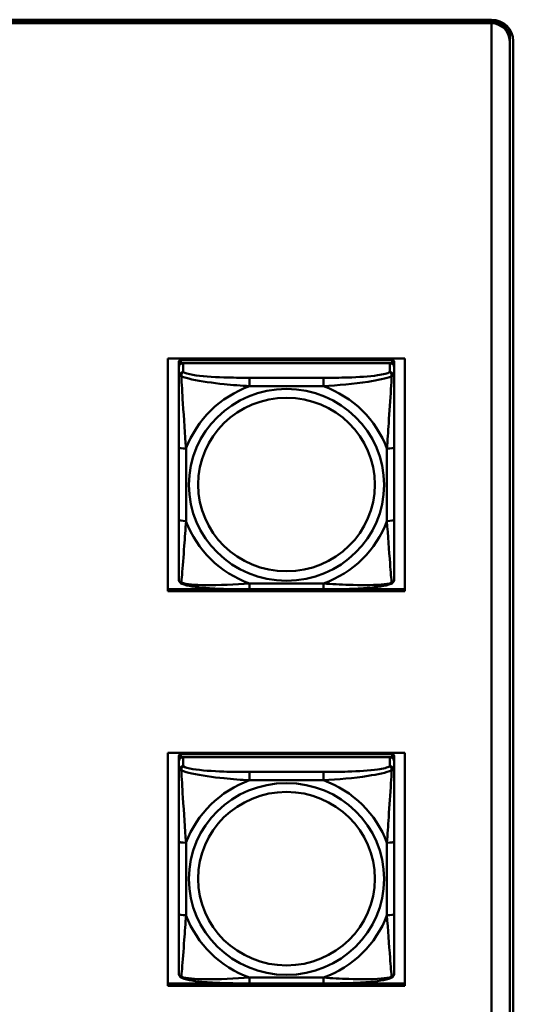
# Model space of a CAD drawing. Header units: inches. Extents: x 0.8 to 75.7, y -7.8 to 49.3.
# Tile 268 of 339: x 67.8 to 69.2, y 13.3 to 16. Entities that reach past the tile are written whole.
import ezdxf

# ---------------------------------------------------------------- set-up
doc = ezdxf.new("R2010")
doc.units = ezdxf.units.IN
doc.header["$MEASUREMENT"] = 0
doc.layers.add('Visible Edges(ROSSANSI)', color=7, linetype='Continuous', lineweight=50)
doc.layers.add('Visible Tangent Edges(ROSSANSI)', color=7, linetype='Continuous', lineweight=50)

msp = doc.modelspace()

# ---------------------------------------------------------------- linework, layer by layer
at = {"layer": 'Visible Edges(ROSSANSI)'}
for p, q in [((56.4653, 16.0014), (69.1231, 16.0014)), ((56.4653, 15.9981), (69.1231, 15.9981)), ((69.1231, 15.9977), (56.4653, 15.9977)), ((69.1231, 15.992), (56.4653, 15.992)), ((69.1231, 15.992), (69.1231, 15.9916)), ((69.1231, 15.9916), (69.1231, 11.0385)), ((69.1731, 15.9663), (69.1731, 15.9486)), ((69.1731, 15.949), (69.1731, 15.9425)), ((69.1731, 10.9894), (69.1731, 15.9425)), ((69.1831, 15.9425), (69.1831, 10.9894)), ((68.2353, 14.4337), (68.2353, 15.0724)), ((68.2353, 15.0724), (68.8858, 15.0724)), ((68.8858, 15.0724), (68.8858, 14.4337)), ((68.2657, 15.0622), (68.2657, 15.054)), ((68.2657, 15.0482), (68.2657, 15.054)), ((68.2657, 15.0482), (68.2657, 15.0232)), ((68.8504, 15.068), (68.2716, 15.068)), ((68.2716, 15.0598), (68.8504, 15.0598)), ((68.8445, 15.0598), (68.2775, 15.0598)), ((68.8563, 15.054), (68.8563, 15.0622)), ((68.8563, 15.054), (68.8563, 15.0482)), ((68.8563, 15.0232), (68.8563, 15.0482)), ((68.2657, 14.8288), (68.2657, 14.6302)), ((68.8563, 14.6302), (68.8563, 14.8288)), ((68.2353, 14.4398), (68.4026, 14.4398)), ((68.8858, 14.4337), (68.2353, 14.4337)), ((68.6621, 14.4392), (68.4598, 14.4392)), ((68.7194, 14.4398), (68.8858, 14.4398)), ((68.2353, 13.3517), (68.2353, 13.9904)), ((68.2353, 13.9904), (68.8858, 13.9904)), ((68.8858, 13.9904), (68.8858, 13.3517)), ((68.2657, 13.9812), (68.2657, 13.973)), ((68.2657, 13.9672), (68.2657, 13.973)), ((68.2657, 13.9672), (68.2657, 13.9423)), ((68.8504, 13.987), (68.2716, 13.987)), ((68.2716, 13.9788), (68.8504, 13.9788)), ((68.8445, 13.9788), (68.2775, 13.9788)), ((68.8563, 13.973), (68.8563, 13.9812)), ((68.8563, 13.973), (68.8563, 13.9672)), ((68.8563, 13.9423), (68.8563, 13.9672)), ((68.2657, 13.7478), (68.2657, 13.5492)), ((68.8563, 13.5492), (68.8563, 13.7478)), ((68.2353, 13.3578), (68.8858, 13.3578)), ((68.8858, 13.3517), (68.2353, 13.3517)), ((68.6621, 13.3583), (68.4598, 13.3583))]:
    msp.add_line(p, q, dxfattribs=at)
for centre, major_axis, start_param, end_param in [((69.1231, 15.9425), (0.06, 0), 0, 1.570796), ((69.1231, 15.949), (0.05, 0), 0, 1.570796), ((69.1231, 15.9486), (0.05, 0), 0, 1.570796), ((69.1231, 15.9425), (0.05, 0), 0, 1.570796), ((69.1231, 15.9663), (0.05, 0), 0, 0.21464), ((68.2716, 15.0622), (-0.00591, 0), 4.712389, 6.283185), ((68.2775, 15.0482), (-0.0118, 0), 4.712389, 6.283185), ((68.2716, 15.054), (-0.00591, 0), 4.712389, 6.283185), ((68.8445, 15.0482), (0.0118, 0), 0, 1.570796), ((68.8504, 15.0622), (0.00591, 0), 0, 1.570796), ((68.8504, 15.054), (0.00591, 0), 0, 1.570796), ((68.2716, 13.9812), (-0.00591, 0), 4.712389, 6.283185), ((68.2775, 13.9672), (-0.0118, 0), 4.712389, 6.283185), ((68.2716, 13.973), (-0.00591, 0), 4.712389, 6.283185), ((68.8445, 13.9672), (0.0118, 0), 0, 1.570796), ((68.8504, 13.9812), (0.00591, 0), 0, 1.570796), ((68.8504, 13.973), (0.00591, 0), 0, 1.570796)]:
    msp.add_ellipse(centre, major_axis=major_axis, ratio=0.981793, start_param=start_param, end_param=end_param, dxfattribs=at)
for points, knots in [([(68.2657, 15.0232), (68.2657, 15.0141), (68.2657, 14.9989), (68.2657, 14.9817), (68.2657, 14.9553), (68.2657, 14.925), (68.2657, 14.8956), (68.2657, 14.8732), (68.2657, 14.8508), (68.2657, 14.8288)], [-0.7968224, -0.7968224, -0.7968224, -0.7968224, -0.6514613, -0.6514613, -0.6514613, -0.427691, -0.427691, -0.427691, -0.2569517, -0.2569517, -0.2569517, -0.2569517]), ([(68.8563, 14.8288), (68.8563, 14.852), (68.8563, 14.8757), (68.8563, 14.8994), (68.8563, 14.9305), (68.8563, 14.9628), (68.8563, 14.9896), (68.8563, 15.0035), (68.8563, 15.0155), (68.8563, 15.0232)], [0.2569537, 0.2569537, 0.2569537, 0.2569537, 0.4371919, 0.4371919, 0.4371919, 0.6739428, 0.6739428, 0.6739428, 0.7963818, 0.7963818, 0.7963818, 0.7963818]), ([(68.2657, 14.6302), (68.2657, 14.6069), (68.2657, 14.5836), (68.2657, 14.5614), (68.2657, 14.5322), (68.2657, 14.5039), (68.2657, 14.4851), (68.2657, 14.4753), (68.2657, 14.4685), (68.2657, 14.4666)], [0.2569537, 0.2569537, 0.2569537, 0.2569537, 0.4371919, 0.4371919, 0.4371919, 0.6739428, 0.6739428, 0.6739428, 0.7963818, 0.7963818, 0.7963818, 0.7963818]), ([(68.8563, 14.4666), (68.8563, 14.4688), (68.8563, 14.478), (68.8563, 14.4908), (68.8563, 14.5104), (68.8563, 14.5372), (68.8563, 14.5649), (68.8563, 14.5861), (68.8563, 14.6082), (68.8563, 14.6302)], [-0.7968224, -0.7968224, -0.7968224, -0.7968224, -0.6514613, -0.6514613, -0.6514613, -0.427691, -0.427691, -0.427691, -0.2569517, -0.2569517, -0.2569517, -0.2569517]), ([(68.2737, 14.4543), (68.2727, 14.4548), (68.2716, 14.4554), (68.2696, 14.4569), (68.2688, 14.4579), (68.2674, 14.4598), (68.2669, 14.4608), (68.2662, 14.4627), (68.266, 14.4636), (68.2658, 14.4652), (68.2657, 14.466), (68.2657, 14.4666)], [0.02510739, 0.02510739, 0.02510739, 0.02510739, 0.03073999, 0.03073999, 0.03637259, 0.03637259, 0.0420052, 0.0420052, 0.0476378, 0.0476378, 0.0532704, 0.0532704, 0.0532704, 0.0532704]), ([(68.4598, 14.4392), (68.4463, 14.4392), (68.4326, 14.4393), (68.4054, 14.4396), (68.3918, 14.44), (68.3649, 14.441), (68.3516, 14.4418), (68.3259, 14.4439), (68.3138, 14.4452), (68.2917, 14.4488), (68.2822, 14.4508), (68.2737, 14.4543)], [0.2569517, 0.2569517, 0.2569517, 0.2569517, 0.3597049, 0.3597049, 0.4624581, 0.4624581, 0.5652112, 0.5652112, 0.6679644, 0.6679644, 0.7707176, 0.7707176, 0.7707176, 0.7707176]), ([(68.8482, 14.4543), (68.8398, 14.4509), (68.8303, 14.4488), (68.8082, 14.4452), (68.7961, 14.4439), (68.7704, 14.4418), (68.7571, 14.441), (68.7302, 14.44), (68.7166, 14.4396), (68.6893, 14.4393), (68.6757, 14.4392), (68.6621, 14.4392)], [-0.7703505, -0.7703505, -0.7703505, -0.7703505, -0.6676711, -0.6676711, -0.5649918, -0.5649918, -0.4623124, -0.4623124, -0.3596331, -0.3596331, -0.2569537, -0.2569537, -0.2569537, -0.2569537]), ([(68.8482, 14.4543), (68.8493, 14.4548), (68.8504, 14.4554), (68.8523, 14.4569), (68.8532, 14.4579), (68.8546, 14.4598), (68.8551, 14.4608), (68.8558, 14.4627), (68.856, 14.4636), (68.8562, 14.4652), (68.8563, 14.466), (68.8563, 14.4666)], [0.02510739, 0.02510739, 0.02510739, 0.02510739, 0.03073999, 0.03073999, 0.03637259, 0.03637259, 0.0420052, 0.0420052, 0.0476378, 0.0476378, 0.0532704, 0.0532704, 0.0532704, 0.0532704]), ([(68.2657, 13.9423), (68.2657, 13.9332), (68.2657, 13.9179), (68.2657, 13.9008), (68.2657, 13.8743), (68.2657, 13.844), (68.2657, 13.8146), (68.2657, 13.7922), (68.2657, 13.7698), (68.2657, 13.7478)], [-0.7968224, -0.7968224, -0.7968224, -0.7968224, -0.6514613, -0.6514613, -0.6514613, -0.427691, -0.427691, -0.427691, -0.2569517, -0.2569517, -0.2569517, -0.2569517]), ([(68.8563, 13.7478), (68.8563, 13.771), (68.8563, 13.7948), (68.8563, 13.8185), (68.8563, 13.8496), (68.8563, 13.8819), (68.8563, 13.9087), (68.8563, 13.9225), (68.8563, 13.9346), (68.8563, 13.9423)], [0.2569537, 0.2569537, 0.2569537, 0.2569537, 0.4371919, 0.4371919, 0.4371919, 0.6739428, 0.6739428, 0.6739428, 0.7963818, 0.7963818, 0.7963818, 0.7963818]), ([(68.2657, 13.5492), (68.2657, 13.526), (68.2657, 13.5026), (68.2657, 13.4804), (68.2657, 13.4513), (68.2657, 13.4229), (68.2657, 13.4041), (68.2657, 13.3944), (68.2657, 13.3875), (68.2657, 13.3857)], [0.2569537, 0.2569537, 0.2569537, 0.2569537, 0.4371919, 0.4371919, 0.4371919, 0.6739428, 0.6739428, 0.6739428, 0.7963818, 0.7963818, 0.7963818, 0.7963818]), ([(68.8563, 13.3857), (68.8563, 13.3878), (68.8563, 13.3971), (68.8563, 13.4098), (68.8563, 13.4294), (68.8563, 13.4563), (68.8563, 13.484), (68.8563, 13.5051), (68.8563, 13.5272), (68.8563, 13.5492)], [-0.7968224, -0.7968224, -0.7968224, -0.7968224, -0.6514613, -0.6514613, -0.6514613, -0.427691, -0.427691, -0.427691, -0.2569517, -0.2569517, -0.2569517, -0.2569517]), ([(68.2737, 13.3734), (68.2727, 13.3738), (68.2716, 13.3744), (68.2696, 13.376), (68.2688, 13.3769), (68.2674, 13.3789), (68.2669, 13.3799), (68.2662, 13.3818), (68.266, 13.3827), (68.2658, 13.3843), (68.2657, 13.385), (68.2657, 13.3857)], [0.02510739, 0.02510739, 0.02510739, 0.02510739, 0.03073999, 0.03073999, 0.03637259, 0.03637259, 0.0420052, 0.0420052, 0.0476378, 0.0476378, 0.0532704, 0.0532704, 0.0532704, 0.0532704]), ([(68.4598, 13.3583), (68.4463, 13.3583), (68.4326, 13.3583), (68.4054, 13.3587), (68.3918, 13.359), (68.3649, 13.3601), (68.3516, 13.3608), (68.3259, 13.3629), (68.3138, 13.3643), (68.2917, 13.3679), (68.2822, 13.3699), (68.2737, 13.3734)], [0.2569517, 0.2569517, 0.2569517, 0.2569517, 0.3597049, 0.3597049, 0.4624581, 0.4624581, 0.5652112, 0.5652112, 0.6679644, 0.6679644, 0.7707176, 0.7707176, 0.7707176, 0.7707176]), ([(68.8482, 13.3734), (68.8398, 13.3699), (68.8303, 13.3679), (68.8082, 13.3643), (68.7961, 13.3629), (68.7704, 13.3608), (68.7571, 13.3601), (68.7302, 13.359), (68.7166, 13.3587), (68.6893, 13.3583), (68.6757, 13.3583), (68.6621, 13.3583)], [-0.7703505, -0.7703505, -0.7703505, -0.7703505, -0.6676711, -0.6676711, -0.5649918, -0.5649918, -0.4623124, -0.4623124, -0.3596331, -0.3596331, -0.2569537, -0.2569537, -0.2569537, -0.2569537]), ([(68.8482, 13.3734), (68.8493, 13.3738), (68.8504, 13.3744), (68.8523, 13.376), (68.8532, 13.3769), (68.8546, 13.3789), (68.8551, 13.3799), (68.8558, 13.3818), (68.856, 13.3827), (68.8562, 13.3843), (68.8563, 13.385), (68.8563, 13.3857)], [0.02510739, 0.02510739, 0.02510739, 0.02510739, 0.03073999, 0.03073999, 0.03637259, 0.03637259, 0.0420052, 0.0420052, 0.0476378, 0.0476378, 0.0532704, 0.0532704, 0.0532704, 0.0532704])]:
    msp.add_open_spline(points, degree=3, knots=knots, dxfattribs=at)
at = {"layer": 'Visible Tangent Edges(ROSSANSI)'}
for p, q in [((69.1231, 16.0014), (69.1231, 15.9977)), ((69.1231, 15.992), (69.1231, 15.9981)), ((68.2716, 15.0598), (68.2716, 15.068)), ((68.2775, 15.0348), (68.2775, 15.0598)), ((68.8445, 15.0598), (68.8445, 15.0348)), ((68.8504, 15.068), (68.8504, 15.0598)), ((68.4598, 15.0194), (68.4598, 14.9963)), ((68.6621, 15.0194), (68.4598, 15.0194)), ((68.6621, 15.0194), (68.6621, 14.9963)), ((68.4598, 14.9963), (68.6621, 14.9963)), ((68.2854, 14.6264), (68.2854, 14.825)), ((68.8366, 14.825), (68.8366, 14.6264)), ((68.6621, 14.4552), (68.4598, 14.4552)), ((68.4598, 14.4392), (68.4598, 14.4552)), ((68.6621, 14.4392), (68.6621, 14.4552)), ((68.2716, 13.9788), (68.2716, 13.987)), ((68.2775, 13.9539), (68.2775, 13.9788)), ((68.8445, 13.9788), (68.8445, 13.9539)), ((68.8504, 13.987), (68.8504, 13.9788)), ((68.4598, 13.9384), (68.4598, 13.9153)), ((68.6621, 13.9384), (68.4598, 13.9384)), ((68.6621, 13.9384), (68.6621, 13.9153)), ((68.4598, 13.9153), (68.6621, 13.9153)), ((68.2854, 13.5455), (68.2854, 13.7441)), ((68.8366, 13.7441), (68.8366, 13.5455)), ((68.6621, 13.3742), (68.4598, 13.3742)), ((68.4598, 13.3583), (68.4598, 13.3742)), ((68.6621, 13.3583), (68.6621, 13.3742))]:
    msp.add_line(p, q, dxfattribs=at)
for centre, major_axis, ratio, start_param, end_param in [((68.2775, 15.0232), (-0.0118, 0), 0.981793, 4.712389, 6.283185), ((68.8445, 15.0232), (0.0118, 0), 0.981793, 0, 1.570796), ((68.561, 14.7257), (-0.2936, 0), 0.981793, 5.064156, 5.931419), ((68.561, 14.7257), (0.2936, 0), 0.981793, 0.351767, 1.21903), ((68.2854, 14.8288), (-0.0197, 0), 0.189952, 0, 1.570796), ((68.8366, 14.8288), (0.0197, 0), 0.189952, 4.712389, 6.283185), ((68.2854, 14.6302), (-0.0197, 0), 0.189952, 0, 1.570796), ((68.561, 14.7257), (-0.2936, 0), 0.981793, 0.351767, 1.21903), ((68.561, 14.7257), (0.2936, 0), 0.981793, 5.064156, 5.931419), ((68.8366, 14.6302), (0.0197, 0), 0.189952, 4.712389, 6.283185), ((68.2775, 13.9423), (-0.0118, 0), 0.981793, 4.712389, 6.283185), ((68.8445, 13.9423), (0.0118, 0), 0.981793, 0, 1.570796), ((68.561, 13.6448), (-0.2936, 0), 0.981793, 5.064156, 5.931419), ((68.561, 13.6448), (0.2936, 0), 0.981793, 0.351767, 1.21903), ((68.2854, 13.7478), (-0.0197, 0), 0.189952, 0, 1.570796), ((68.8366, 13.7478), (0.0197, 0), 0.189952, 4.712389, 6.283185), ((68.2854, 13.5492), (-0.0197, 0), 0.189952, 0, 1.570796), ((68.561, 13.6448), (-0.2936, 0), 0.981793, 0.351767, 1.21903), ((68.561, 13.6448), (0.2936, 0), 0.981793, 5.064156, 5.931419), ((68.8366, 13.5492), (0.0197, 0), 0.189952, 4.712389, 6.283185)]:
    msp.add_ellipse(centre, major_axis=major_axis, ratio=ratio, start_param=start_param, end_param=end_param, dxfattribs=at)
for centre, major_axis in [((68.561, 14.7257), (-0.2678, 0)), ((68.561, 14.7265), (-0.2424, 0)), ((68.561, 13.6448), (-0.2678, 0)), ((68.561, 13.6456), (-0.2424, 0))]:
    msp.add_ellipse(centre, major_axis=major_axis, ratio=0.981793, dxfattribs=at)
for points, knots in [([(68.2657, 15.0232), (68.2657, 15.0235), (68.2658, 15.0237), (68.266, 15.0241), (68.2662, 15.0242), (68.2666, 15.0243), (68.2668, 15.0244), (68.2671, 15.0244), (68.2672, 15.0244), (68.2676, 15.0245), (68.2679, 15.0245), (68.2689, 15.0244), (68.2695, 15.0242), (68.271, 15.0239), (68.2717, 15.0236), (68.2726, 15.0233)], [-0.0532704, -0.0532704, -0.0532704, -0.0532704, -0.04377373, -0.04377373, -0.03521335, -0.03521335, -0.02986312, -0.02986312, -0.02651922, -0.02651922, -0.01983142, -0.01983142, -0.00913095, -0.00913095, 0.00023197, 0.00023197, 0.00023197, 0.00023197]), ([(68.2726, 15.0233), (68.2725, 15.0244), (68.2726, 15.0255), (68.2728, 15.0275), (68.273, 15.0285), (68.2735, 15.0299), (68.2737, 15.0304), (68.274, 15.0311), (68.2741, 15.0313), (68.2744, 15.0319), (68.2746, 15.0322), (68.2752, 15.033), (68.2756, 15.0334), (68.2765, 15.0342), (68.277, 15.0346), (68.2775, 15.0348)], [-0.00023197, -0.00023197, -0.00023197, -0.00023197, 0.00913095, 0.00913095, 0.01983142, 0.01983142, 0.02651922, 0.02651922, 0.02986312, 0.02986312, 0.03521335, 0.03521335, 0.04377373, 0.04377373, 0.0532704, 0.0532704, 0.0532704, 0.0532704]), ([(68.2726, 15.0233), (68.2802, 15.0204), (68.2902, 15.0175), (68.3273, 15.0093), (68.359, 15.0051), (68.4132, 14.9995), (68.4365, 14.9976), (68.4598, 14.9963)], [-0.7478145, -0.7478145, -0.7478145, -0.7478145, -0.6493253, -0.6493253, -0.427691, -0.427691, -0.2569537, -0.2569537, -0.2569537, -0.2569537]), ([(68.2854, 14.825), (68.283, 14.8647), (68.2797, 14.9069), (68.2751, 14.9769), (68.2735, 15.0044), (68.2726, 15.0233)], [0.2569517, 0.2569517, 0.2569517, 0.2569517, 0.5559983, 0.5559983, 0.7482818, 0.7482818, 0.7482818, 0.7482818]), ([(68.4598, 15.0194), (68.4362, 15.0194), (68.4122, 15.0195), (68.3888, 15.0203), (68.3581, 15.0213), (68.3273, 15.0233), (68.304, 15.0272), (68.292, 15.0293), (68.2824, 15.0319), (68.2775, 15.0348)], [0.2569537, 0.2569537, 0.2569537, 0.2569537, 0.4371919, 0.4371919, 0.4371919, 0.6739428, 0.6739428, 0.6739428, 0.7963818, 0.7963818, 0.7963818, 0.7963818]), ([(68.8445, 15.0348), (68.8387, 15.0314), (68.8262, 15.0284), (68.811, 15.0261), (68.7876, 15.0227), (68.7585, 15.021), (68.7294, 15.0202), (68.7072, 15.0195), (68.6845, 15.0194), (68.6621, 15.0194)], [-0.7968224, -0.7968224, -0.7968224, -0.7968224, -0.6514613, -0.6514613, -0.6514613, -0.427691, -0.427691, -0.427691, -0.2569517, -0.2569517, -0.2569517, -0.2569517]), ([(68.6621, 14.9963), (68.7026, 14.9986), (68.745, 15.0024), (68.8106, 15.0125), (68.8351, 15.0175), (68.8494, 15.0233)], [0.2569517, 0.2569517, 0.2569517, 0.2569517, 0.5559983, 0.5559983, 0.7482818, 0.7482818, 0.7482818, 0.7482818]), ([(68.8494, 15.0233), (68.8489, 15.0134), (68.8483, 15.0013), (68.8458, 14.9592), (68.8435, 14.926), (68.8396, 14.871), (68.838, 14.8479), (68.8366, 14.825)], [-0.7478145, -0.7478145, -0.7478145, -0.7478145, -0.6493253, -0.6493253, -0.427691, -0.427691, -0.2569537, -0.2569537, -0.2569537, -0.2569537]), ([(68.8445, 15.0348), (68.845, 15.0346), (68.8455, 15.0342), (68.8464, 15.0334), (68.8468, 15.033), (68.8473, 15.0322), (68.8475, 15.0319), (68.8479, 15.0313), (68.848, 15.0311), (68.8483, 15.0304), (68.8485, 15.0299), (68.8489, 15.0285), (68.8491, 15.0275), (68.8494, 15.0255), (68.8494, 15.0244), (68.8494, 15.0233)], [-0.0532704, -0.0532704, -0.0532704, -0.0532704, -0.04377373, -0.04377373, -0.03521335, -0.03521335, -0.02986312, -0.02986312, -0.02651922, -0.02651922, -0.01983142, -0.01983142, -0.00913095, -0.00913095, 0.00023197, 0.00023197, 0.00023197, 0.00023197]), ([(68.8494, 15.0233), (68.8503, 15.0236), (68.851, 15.0239), (68.8525, 15.0242), (68.8531, 15.0244), (68.854, 15.0245), (68.8543, 15.0245), (68.8548, 15.0244), (68.8549, 15.0244), (68.8552, 15.0244), (68.8554, 15.0243), (68.8558, 15.0242), (68.8559, 15.0241), (68.8562, 15.0237), (68.8563, 15.0235), (68.8563, 15.0232)], [-0.00023197, -0.00023197, -0.00023197, -0.00023197, 0.00913095, 0.00913095, 0.01983142, 0.01983142, 0.02651922, 0.02651922, 0.02986312, 0.02986312, 0.03521335, 0.03521335, 0.04377373, 0.04377373, 0.0532704, 0.0532704, 0.0532704, 0.0532704]), ([(68.2726, 14.457), (68.2731, 14.462), (68.2737, 14.4696), (68.2762, 14.5002), (68.2785, 14.5294), (68.2824, 14.5809), (68.284, 14.6034), (68.2854, 14.6264)], [-0.7478145, -0.7478145, -0.7478145, -0.7478145, -0.6493253, -0.6493253, -0.427691, -0.427691, -0.2569537, -0.2569537, -0.2569537, -0.2569537]), ([(68.8366, 14.6264), (68.839, 14.5867), (68.8423, 14.5456), (68.8469, 14.4867), (68.8485, 14.4662), (68.8494, 14.457)], [0.2569517, 0.2569517, 0.2569517, 0.2569517, 0.5559983, 0.5559983, 0.7482818, 0.7482818, 0.7482818, 0.7482818]), ([(68.2726, 14.457), (68.2717, 14.4572), (68.271, 14.4576), (68.2695, 14.4584), (68.2689, 14.4589), (68.2679, 14.4599), (68.2676, 14.4603), (68.2672, 14.4609), (68.2671, 14.4611), (68.2668, 14.4617), (68.2666, 14.4621), (68.2662, 14.463), (68.266, 14.4637), (68.2658, 14.4651), (68.2657, 14.4658), (68.2657, 14.4666)], [-0.00023197, -0.00023197, -0.00023197, -0.00023197, 0.00913095, 0.00913095, 0.01983142, 0.01983142, 0.02651922, 0.02651922, 0.02986312, 0.02986312, 0.03521335, 0.03521335, 0.04377373, 0.04377373, 0.0532704, 0.0532704, 0.0532704, 0.0532704]), ([(68.2737, 14.4543), (68.2736, 14.4544), (68.2734, 14.4545), (68.273, 14.4548), (68.2728, 14.4552), (68.2726, 14.456), (68.2725, 14.4564), (68.2726, 14.457)], [-0.02510739, -0.02510739, -0.02510739, -0.02510739, -0.01983142, -0.01983142, -0.00913095, -0.00913095, 0.00023197, 0.00023197, 0.00023197, 0.00023197]), ([(68.4598, 14.4552), (68.4194, 14.4528), (68.377, 14.4501), (68.3113, 14.4511), (68.2869, 14.453), (68.2726, 14.457)], [0.2569517, 0.2569517, 0.2569517, 0.2569517, 0.5559983, 0.5559983, 0.7482818, 0.7482818, 0.7482818, 0.7482818]), ([(68.8494, 14.457), (68.8418, 14.455), (68.8317, 14.4534), (68.7947, 14.4501), (68.763, 14.4503), (68.7087, 14.4524), (68.6855, 14.4537), (68.6621, 14.4552)], [-0.7478145, -0.7478145, -0.7478145, -0.7478145, -0.6493253, -0.6493253, -0.427691, -0.427691, -0.2569537, -0.2569537, -0.2569537, -0.2569537]), ([(68.8494, 14.457), (68.8494, 14.4564), (68.8494, 14.456), (68.8491, 14.4552), (68.8489, 14.4548), (68.8485, 14.4545), (68.8484, 14.4544), (68.8482, 14.4543)], [-0.00023197, -0.00023197, -0.00023197, -0.00023197, 0.00913095, 0.00913095, 0.01983142, 0.01983142, 0.02510739, 0.02510739, 0.02510739, 0.02510739]), ([(68.8563, 14.4666), (68.8563, 14.4658), (68.8562, 14.4651), (68.8559, 14.4637), (68.8558, 14.463), (68.8554, 14.4621), (68.8552, 14.4617), (68.8549, 14.4611), (68.8548, 14.4609), (68.8543, 14.4603), (68.854, 14.4599), (68.8531, 14.4589), (68.8525, 14.4584), (68.851, 14.4576), (68.8503, 14.4572), (68.8494, 14.457)], [-0.0532704, -0.0532704, -0.0532704, -0.0532704, -0.04377373, -0.04377373, -0.03521335, -0.03521335, -0.02986312, -0.02986312, -0.02651922, -0.02651922, -0.01983142, -0.01983142, -0.00913095, -0.00913095, 0.00023197, 0.00023197, 0.00023197, 0.00023197]), ([(68.2657, 13.9423), (68.2657, 13.9425), (68.2658, 13.9428), (68.266, 13.9431), (68.2662, 13.9432), (68.2666, 13.9434), (68.2668, 13.9434), (68.2671, 13.9435), (68.2672, 13.9435), (68.2676, 13.9435), (68.2679, 13.9435), (68.2689, 13.9434), (68.2695, 13.9433), (68.271, 13.9429), (68.2717, 13.9427), (68.2726, 13.9424)], [-0.0532704, -0.0532704, -0.0532704, -0.0532704, -0.04377373, -0.04377373, -0.03521335, -0.03521335, -0.02986312, -0.02986312, -0.02651922, -0.02651922, -0.01983142, -0.01983142, -0.00913095, -0.00913095, 0.00023197, 0.00023197, 0.00023197, 0.00023197]), ([(68.2726, 13.9424), (68.2725, 13.9435), (68.2726, 13.9445), (68.2728, 13.9465), (68.273, 13.9475), (68.2735, 13.9489), (68.2737, 13.9494), (68.274, 13.9502), (68.2741, 13.9504), (68.2744, 13.9509), (68.2746, 13.9513), (68.2752, 13.9521), (68.2756, 13.9525), (68.2765, 13.9533), (68.277, 13.9536), (68.2775, 13.9539)], [-0.00023197, -0.00023197, -0.00023197, -0.00023197, 0.00913095, 0.00913095, 0.01983142, 0.01983142, 0.02651922, 0.02651922, 0.02986312, 0.02986312, 0.03521335, 0.03521335, 0.04377373, 0.04377373, 0.0532704, 0.0532704, 0.0532704, 0.0532704]), ([(68.2726, 13.9424), (68.2802, 13.9394), (68.2902, 13.9366), (68.3273, 13.9284), (68.359, 13.9241), (68.4132, 13.9185), (68.4365, 13.9167), (68.4598, 13.9153)], [-0.7478145, -0.7478145, -0.7478145, -0.7478145, -0.6493253, -0.6493253, -0.427691, -0.427691, -0.2569537, -0.2569537, -0.2569537, -0.2569537]), ([(68.2854, 13.7441), (68.283, 13.7838), (68.2797, 13.8259), (68.2751, 13.8959), (68.2735, 13.9234), (68.2726, 13.9424)], [0.2569517, 0.2569517, 0.2569517, 0.2569517, 0.5559983, 0.5559983, 0.7482818, 0.7482818, 0.7482818, 0.7482818]), ([(68.4598, 13.9384), (68.4362, 13.9384), (68.4122, 13.9386), (68.3888, 13.9393), (68.3581, 13.9403), (68.3273, 13.9423), (68.304, 13.9463), (68.292, 13.9483), (68.2824, 13.9509), (68.2775, 13.9539)], [0.2569537, 0.2569537, 0.2569537, 0.2569537, 0.4371919, 0.4371919, 0.4371919, 0.6739428, 0.6739428, 0.6739428, 0.7963818, 0.7963818, 0.7963818, 0.7963818]), ([(68.8445, 13.9539), (68.8387, 13.9504), (68.8262, 13.9474), (68.811, 13.9452), (68.7876, 13.9418), (68.7585, 13.9401), (68.7294, 13.9392), (68.7072, 13.9386), (68.6845, 13.9384), (68.6621, 13.9384)], [-0.7968224, -0.7968224, -0.7968224, -0.7968224, -0.6514613, -0.6514613, -0.6514613, -0.427691, -0.427691, -0.427691, -0.2569517, -0.2569517, -0.2569517, -0.2569517]), ([(68.6621, 13.9153), (68.7026, 13.9177), (68.745, 13.9214), (68.8106, 13.9315), (68.8351, 13.9366), (68.8494, 13.9424)], [0.2569517, 0.2569517, 0.2569517, 0.2569517, 0.5559983, 0.5559983, 0.7482818, 0.7482818, 0.7482818, 0.7482818]), ([(68.8494, 13.9424), (68.8489, 13.9324), (68.8483, 13.9203), (68.8458, 13.8782), (68.8435, 13.8451), (68.8396, 13.79), (68.838, 13.767), (68.8366, 13.7441)], [-0.7478145, -0.7478145, -0.7478145, -0.7478145, -0.6493253, -0.6493253, -0.427691, -0.427691, -0.2569537, -0.2569537, -0.2569537, -0.2569537]), ([(68.8445, 13.9539), (68.845, 13.9536), (68.8455, 13.9533), (68.8464, 13.9525), (68.8468, 13.9521), (68.8473, 13.9513), (68.8475, 13.9509), (68.8479, 13.9504), (68.848, 13.9502), (68.8483, 13.9494), (68.8485, 13.9489), (68.8489, 13.9475), (68.8491, 13.9465), (68.8494, 13.9445), (68.8494, 13.9435), (68.8494, 13.9424)], [-0.0532704, -0.0532704, -0.0532704, -0.0532704, -0.04377373, -0.04377373, -0.03521335, -0.03521335, -0.02986312, -0.02986312, -0.02651922, -0.02651922, -0.01983142, -0.01983142, -0.00913095, -0.00913095, 0.00023197, 0.00023197, 0.00023197, 0.00023197]), ([(68.8494, 13.9424), (68.8503, 13.9427), (68.851, 13.9429), (68.8525, 13.9433), (68.8531, 13.9434), (68.854, 13.9435), (68.8543, 13.9435), (68.8548, 13.9435), (68.8549, 13.9435), (68.8552, 13.9434), (68.8554, 13.9434), (68.8558, 13.9432), (68.8559, 13.9431), (68.8562, 13.9428), (68.8563, 13.9425), (68.8563, 13.9423)], [-0.00023197, -0.00023197, -0.00023197, -0.00023197, 0.00913095, 0.00913095, 0.01983142, 0.01983142, 0.02651922, 0.02651922, 0.02986312, 0.02986312, 0.03521335, 0.03521335, 0.04377373, 0.04377373, 0.0532704, 0.0532704, 0.0532704, 0.0532704]), ([(68.2726, 13.376), (68.2731, 13.3811), (68.2737, 13.3887), (68.2762, 13.4193), (68.2785, 13.4484), (68.2824, 13.4999), (68.284, 13.5225), (68.2854, 13.5455)], [-0.7478145, -0.7478145, -0.7478145, -0.7478145, -0.6493253, -0.6493253, -0.427691, -0.427691, -0.2569537, -0.2569537, -0.2569537, -0.2569537]), ([(68.8366, 13.5455), (68.839, 13.5057), (68.8423, 13.4646), (68.8469, 13.4057), (68.8485, 13.3852), (68.8494, 13.376)], [0.2569517, 0.2569517, 0.2569517, 0.2569517, 0.5559983, 0.5559983, 0.7482818, 0.7482818, 0.7482818, 0.7482818]), ([(68.2726, 13.376), (68.2717, 13.3763), (68.271, 13.3766), (68.2695, 13.3774), (68.2689, 13.378), (68.2679, 13.3789), (68.2676, 13.3793), (68.2672, 13.38), (68.2671, 13.3802), (68.2668, 13.3807), (68.2666, 13.3811), (68.2662, 13.3821), (68.266, 13.3827), (68.2658, 13.3841), (68.2657, 13.3849), (68.2657, 13.3857)], [-0.00023197, -0.00023197, -0.00023197, -0.00023197, 0.00913095, 0.00913095, 0.01983142, 0.01983142, 0.02651922, 0.02651922, 0.02986312, 0.02986312, 0.03521335, 0.03521335, 0.04377373, 0.04377373, 0.0532704, 0.0532704, 0.0532704, 0.0532704]), ([(68.2737, 13.3734), (68.2736, 13.3734), (68.2734, 13.3735), (68.273, 13.3739), (68.2728, 13.3742), (68.2726, 13.375), (68.2725, 13.3755), (68.2726, 13.376)], [-0.02510739, -0.02510739, -0.02510739, -0.02510739, -0.01983142, -0.01983142, -0.00913095, -0.00913095, 0.00023197, 0.00023197, 0.00023197, 0.00023197]), ([(68.4598, 13.3742), (68.4194, 13.3718), (68.377, 13.3691), (68.3113, 13.3701), (68.2869, 13.3721), (68.2726, 13.376)], [0.2569517, 0.2569517, 0.2569517, 0.2569517, 0.5559983, 0.5559983, 0.7482818, 0.7482818, 0.7482818, 0.7482818]), ([(68.8494, 13.376), (68.8418, 13.3741), (68.8317, 13.3724), (68.7947, 13.3691), (68.763, 13.3693), (68.7087, 13.3714), (68.6855, 13.3728), (68.6621, 13.3742)], [-0.7478145, -0.7478145, -0.7478145, -0.7478145, -0.6493253, -0.6493253, -0.427691, -0.427691, -0.2569537, -0.2569537, -0.2569537, -0.2569537]), ([(68.8494, 13.376), (68.8494, 13.3755), (68.8494, 13.375), (68.8491, 13.3742), (68.8489, 13.3739), (68.8485, 13.3735), (68.8484, 13.3734), (68.8482, 13.3734)], [-0.00023197, -0.00023197, -0.00023197, -0.00023197, 0.00913095, 0.00913095, 0.01983142, 0.01983142, 0.02510739, 0.02510739, 0.02510739, 0.02510739]), ([(68.8563, 13.3857), (68.8563, 13.3849), (68.8562, 13.3841), (68.8559, 13.3827), (68.8558, 13.3821), (68.8554, 13.3811), (68.8552, 13.3807), (68.8549, 13.3802), (68.8548, 13.38), (68.8543, 13.3793), (68.854, 13.3789), (68.8531, 13.378), (68.8525, 13.3774), (68.851, 13.3766), (68.8503, 13.3763), (68.8494, 13.376)], [-0.0532704, -0.0532704, -0.0532704, -0.0532704, -0.04377373, -0.04377373, -0.03521335, -0.03521335, -0.02986312, -0.02986312, -0.02651922, -0.02651922, -0.01983142, -0.01983142, -0.00913095, -0.00913095, 0.00023197, 0.00023197, 0.00023197, 0.00023197])]:
    msp.add_open_spline(points, degree=3, knots=knots, dxfattribs=at)

doc.saveas('drawing.dxf')
